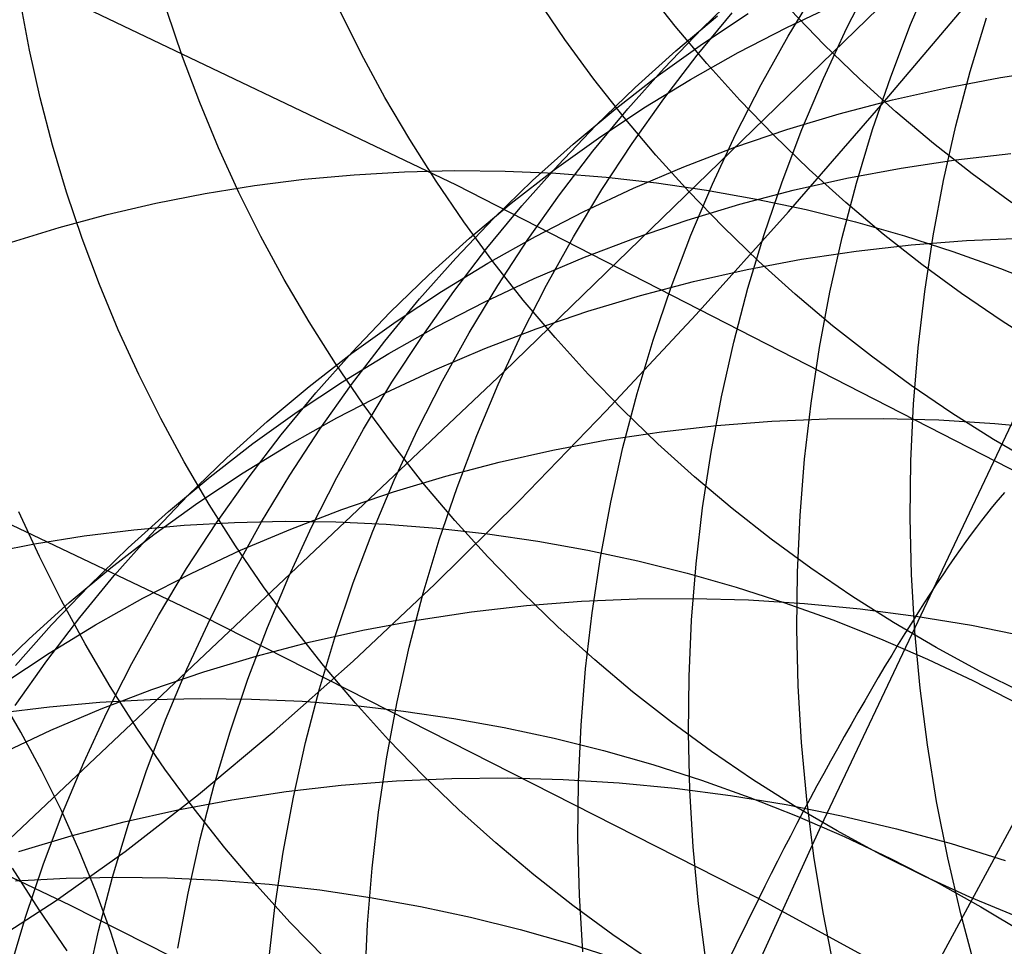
# Model space of a CAD drawing. Header units: millimetres. Extents: x 119 to 175.9, y -203.1 to -153.8.
# Tile 344 of 377: x 161.274 to 161.992, y -158.417 to -157.742. Entities that reach past the tile are written whole.
import ezdxf

# ---------------------------------------------------------------- set-up
doc = ezdxf.new("R2010")
doc.units = ezdxf.units.MM
doc.header["$MEASUREMENT"] = 0
doc.layers.add('Layer 01', color=5, linetype='Continuous', true_color=0x0000ff)
doc.layers.add('Livello 03', color=5, linetype='Continuous', true_color=0x0000ff)

msp = doc.modelspace()

# ---------------------------------------------------------------- linework, layer by layer
at = {"layer": 'Layer 01'}
for p, q in [((161.62754, -157.99859, 54.1939), (162.19392, -157.44885, 56.56758)), ((161.87772, -157.74793, 55.13442), (161.89613, -157.71189, 55.12158)), ((161.92409, -157.74541, 55.49044), (161.93992, -157.70799, 55.47805)), ((161.75253, -157.74655, 12.07929), (161.73043, -157.71846, 12.0824)), ((161.77206, -157.74826, 53.76696), (161.80071, -157.72045, 53.75279)), ((161.83475, -157.75381, 54.77776), (161.85563, -157.71932, 54.76451)), ((161.67208, -157.75632, 12.42187), (161.65195, -157.72679, 12.42552)), ((161.28158, -157.76417, 14.40489), (161.27501, -157.72919, 14.41162)), ((161.39322, -157.76888, 13.75575), (161.38186, -157.73508, 13.76152)), ((161.52383, -157.76705, 13.09462), (161.50793, -157.73508, 13.09935)), ((161.83381, -157.74763, 52.78366), (161.86994, -157.73067, 52.76966)), ((161.86116, -157.76024, 11.73545), (161.83631, -157.73453, 11.73776)), ((161.75285, -157.76459, 53.44454), (161.78342, -157.73901, 53.43024)), ((161.76856, -157.76769, 54.10275), (161.79405, -157.73681, 54.08884)), ((161.77237, -157.75944, 53.12134), (161.80555, -157.73741, 53.10704)), ((161.96762, -157.77963, 55.88066), (161.97943, -157.74052, 55.86896)), ((161.74444, -157.77711, 53.7811), (161.77206, -157.74826, 53.76696)), ((161.77558, -157.7739, 12.07643), (161.75253, -157.74655, 12.07929)), ((161.79836, -157.76588, 52.79778), (161.83381, -157.74763, 52.78366)), ((161.86061, -157.78466, 55.1471), (161.87772, -157.74793, 55.13442)), ((161.90959, -157.78343, 55.50265), (161.92409, -157.74541, 55.49044)), ((161.69322, -157.78517, 12.41846), (161.67208, -157.75632, 12.42187)), ((161.81512, -157.78907, 54.79087), (161.83475, -157.75381, 54.77776)), ((161.28938, -157.79894, 14.39835), (161.28158, -157.76417, 14.40489)), ((161.72325, -157.79127, 53.45886), (161.75285, -157.76459, 53.44454)), ((161.74003, -157.78267, 53.13569), (161.77237, -157.75944, 53.12134)), ((161.88687, -157.78509, 11.7334), (161.86116, -157.76024, 11.73545)), ((161.40576, -157.8023, 13.7502), (161.39322, -157.76888, 13.75575)), ((161.54085, -157.79849, 13.09012), (161.52383, -157.76705, 13.09462)), ((161.7442, -157.79951, 54.11658), (161.76856, -157.76769, 54.10275)), ((161.76364, -157.7854, 52.81202), (161.79836, -157.76588, 52.79778)), ((161.71789, -157.80697, 53.7952), (161.74444, -157.77711, 53.7811)), ((161.79956, -157.80045, 12.07383), (161.77558, -157.7739, 12.07643)), ((161.98977, -157.78406, 52.13506), (162.02969, -157.77808, 52.12255)), ((161.71535, -157.81329, 12.4153), (161.69322, -157.78517, 12.41846)), ((161.70858, -157.80706, 53.15009), (161.74003, -157.78267, 53.13569)), ((161.72969, -157.80617, 52.82635), (161.76364, -157.7854, 52.81202)), ((161.84482, -157.82203, 55.15962), (161.86061, -157.78466, 55.1471)), ((161.91343, -157.80907, 11.7316), (161.88687, -157.78509, 11.7334)), ((161.89645, -157.82199, 55.51466), (161.90959, -157.78343, 55.50265)), ((161.95018, -157.79145, 52.14782), (161.98977, -157.78406, 52.13506)), ((161.9572, -157.8192, 55.89214), (161.96762, -157.77963, 55.88066)), ((161.69465, -157.81903, 53.47316), (161.72325, -157.79127, 53.45886)), ((161.79676, -157.82506, 54.80385), (161.81512, -157.78907, 54.79087)), ((161.91095, -157.80025, 52.16083), (161.95018, -157.79145, 52.14782)), ((161.29839, -157.83344, 14.392), (161.28938, -157.79894, 14.39835)), ((161.55894, -157.82935, 13.08585), (161.54085, -157.79849, 13.09012)), ((161.72101, -157.83222, 54.13033), (161.7442, -157.79951, 54.11658)), ((161.82444, -157.82619, 12.07148), (161.79956, -157.80045, 12.07383)), ((161.87213, -157.81043, 52.17407), (161.91095, -157.80025, 52.16083)), ((161.41946, -157.8353, 13.74486), (161.40576, -157.8023, 13.7502)), ((161.67807, -157.8326, 53.16452), (161.70858, -157.80706, 53.15009)), ((161.69245, -157.8378, 53.80925), (161.71789, -157.80697, 53.7952)), ((161.69655, -157.82816, 52.84076), (161.72969, -157.80617, 52.82635)), ((161.73844, -157.84067, 12.41239), (161.71535, -157.81329, 12.4153)), ((161.83378, -157.82198, 52.18752), (161.87213, -157.81043, 52.17407)), ((161.9408, -157.83214, 11.73007), (161.91343, -157.80907, 11.7316)), ((161.66709, -157.84783, 53.48744), (161.69465, -157.81903, 53.47316)), ((161.79594, -157.8349, 52.20117), (161.83378, -157.82198, 52.18752)), ((161.83036, -157.86, 55.17194), (161.84482, -157.82203, 55.15962)), ((161.88468, -157.86106, 55.52647), (161.89645, -157.82199, 55.51466)), ((161.94818, -157.85918, 55.90338), (161.9572, -157.8192, 55.89214)), ((161.5781, -157.85959, 13.08183), (161.55894, -157.82935, 13.08585)), ((161.66426, -157.85135, 52.85522), (161.69655, -157.82816, 52.84076)), ((161.77969, -157.86173, 54.81666), (161.79676, -157.82506, 54.80385)), ((161.8502, -157.85107, 12.06938), (161.82444, -157.82619, 12.07148)), ((161.30861, -157.86764, 14.38585), (161.29839, -157.83344, 14.392)), ((161.4343, -157.86784, 13.73975), (161.41946, -157.8353, 13.74486)), ((161.64851, -157.85924, 53.17895), (161.67807, -157.8326, 53.16452)), ((161.69901, -157.86578, 54.14397), (161.72101, -157.83222, 54.13033)), ((161.75864, -157.84916, 52.215), (161.79594, -157.8349, 52.20117)), ((161.96894, -157.85428, 11.7288), (161.9408, -157.83214, 11.73007)), ((161.66814, -157.86956, 53.82322), (161.69245, -157.8378, 53.80925)), ((161.76246, -157.86725, 12.40973), (161.73844, -157.84067, 12.41239)), ((161.95707, -157.84411, 51.85953), (161.99723, -157.83955, 51.84728)), ((161.64059, -157.87764, 53.50167), (161.66709, -157.84783, 53.48744)), ((161.72195, -157.86476, 52.22899), (161.75864, -157.84916, 52.215)), ((162.25857, -157.84673, 11.03245), (161.8253, -158.64917, 14.91901)), ((161.87761, -157.85747, 51.88484), (161.91718, -157.85008, 51.87205)), ((161.91718, -157.85008, 51.87205), (161.95707, -157.84411, 51.85953)), ((161.48197, -157.85826, 20.14792), (161.51845, -157.85491, 20.15383)), ((161.51845, -157.85491, 20.15383), (161.55507, -157.85279, 20.15941)), ((161.55507, -157.85279, 20.15941), (161.5918, -157.85191, 20.16466)), ((161.5918, -157.85191, 20.16466), (161.62858, -157.85227, 20.16956)), ((161.62858, -157.85227, 20.16956), (161.66538, -157.85387, 20.17412)), ((161.63286, -157.8757, 52.86973), (161.66426, -157.85135, 52.85522)), ((161.66538, -157.85387, 20.17412), (161.70214, -157.85671, 20.17832)), ((161.70214, -157.85671, 20.17832), (161.73882, -157.86079, 20.18216)), ((161.83841, -157.86625, 51.89787), (161.87761, -157.85747, 51.88484)), ((161.8768, -157.87508, 12.06755), (161.8502, -157.85107, 12.06938)), ((161.99783, -157.87545, 11.72779), (161.96894, -157.85428, 11.7288)), ((161.40962, -157.86866, 20.13513), (161.44568, -157.86285, 20.14168)), ((161.44568, -157.86285, 20.14168), (161.48197, -157.85826, 20.14792)), ((161.5983, -157.88918, 13.07805), (161.5781, -157.85959, 13.08183)), ((161.61996, -157.88695, 53.19337), (161.64851, -157.85924, 53.17895)), ((161.6859, -157.88166, 52.24313), (161.72195, -157.86476, 52.22899)), ((161.73882, -157.86079, 20.18216), (161.77538, -157.86609, 20.18563)), ((161.76394, -157.89905, 54.82929), (161.77969, -157.86173, 54.81666)), ((161.81725, -157.89852, 55.18406), (161.83036, -157.86, 55.17194)), ((161.87428, -157.90059, 55.53804), (161.88468, -157.86106, 55.52647)), ((161.94056, -157.89952, 55.91438), (161.94818, -157.85918, 55.90338)), ((161.32002, -157.90151, 14.37992), (161.30861, -157.86764, 14.38585)), ((161.37383, -157.8757, 20.12827), (161.40962, -157.86866, 20.13513)), ((161.45026, -157.89988, 13.73487), (161.4343, -157.86784, 13.73975)), ((161.645, -157.90223, 53.83709), (161.66814, -157.86956, 53.82322)), ((161.67822, -157.90017, 54.15749), (161.69901, -157.86578, 54.14397)), ((161.78738, -157.89301, 12.40734), (161.76246, -157.86725, 12.40973)), ((161.77538, -157.86609, 20.18563), (161.81178, -157.87262, 20.18874)), ((161.79963, -157.87641, 51.91114), (161.83841, -157.86625, 51.89787)), ((161.33837, -157.88394, 20.12111), (161.37383, -157.8757, 20.12827)), ((161.60239, -157.90119, 52.88426), (161.63286, -157.8757, 52.86973)), ((161.6152, -157.90842, 53.51584), (161.64059, -157.87764, 53.50167)), ((161.76131, -157.88795, 51.92462), (161.79963, -157.87641, 51.91114)), ((161.81178, -157.87262, 20.18874), (161.84797, -157.88036, 20.19147)), ((161.90421, -157.89818, 12.06598), (161.8768, -157.87508, 12.06755)), ((161.30326, -157.89339, 20.11366), (161.33837, -157.88394, 20.12111)), ((161.65053, -157.89986, 52.2574), (161.6859, -157.88166, 52.24313)), ((161.84797, -157.88036, 20.19147), (161.88391, -157.88931, 20.19383)), ((161.26856, -157.90403, 20.10593), (161.30326, -157.89339, 20.11366)), ((161.59245, -157.91571, 53.20777), (161.61996, -157.88695, 53.19337)), ((161.61951, -157.91809, 13.07452), (161.5983, -157.88918, 13.07805)), ((161.72349, -157.90085, 51.9383), (161.76131, -157.88795, 51.92462)), ((161.81318, -157.91793, 12.4052), (161.78738, -157.89301, 12.40734)), ((161.88391, -157.88931, 20.19383), (161.91955, -157.89945, 20.19581)), ((161.46734, -157.93137, 13.73023), (161.45026, -157.89988, 13.73487)), ((161.57289, -157.92779, 52.8988), (161.60239, -157.90119, 52.88426)), ((161.61589, -157.91932, 52.27179), (161.65053, -157.89986, 52.2574)), ((161.65868, -157.93533, 54.17087), (161.67822, -157.90017, 54.15749)), ((161.68623, -157.9151, 51.95216), (161.72349, -157.90085, 51.9383)), ((161.74951, -157.93697, 54.84173), (161.76394, -157.89905, 54.82929)), ((161.8055, -157.93754, 55.19597), (161.81725, -157.89852, 55.18406)), ((161.86529, -157.94052, 55.54938), (161.87428, -157.90059, 55.53804)), ((161.93239, -157.92034, 12.06468), (161.90421, -157.89818, 12.06598)), ((161.91955, -157.89945, 20.19581), (161.95485, -157.91078, 20.19741)), ((161.93437, -157.94017, 55.92512), (161.94056, -157.89952, 55.91438)), ((161.96491, -157.90292, 51.57231), (162.00545, -157.9012, 51.56068)), ((161.3326, -157.93498, 14.37419), (161.32002, -157.90151, 14.37992)), ((161.59094, -157.94014, 53.52994), (161.6152, -157.90842, 53.51584)), ((161.62304, -157.93574, 53.85086), (161.645, -157.90223, 53.83709)), ((161.88441, -157.91063, 51.59649), (161.92455, -157.90607, 51.58426)), ((161.92455, -157.90607, 51.58426), (161.96491, -157.90292, 51.57231)), ((161.64957, -157.93068, 51.96618), (161.68623, -157.9151, 51.95216)), ((161.84455, -157.9166, 51.60901), (161.88441, -157.91063, 51.59649)), ((161.95485, -157.91078, 20.19741), (161.98977, -157.92327, 20.19863)), ((161.566, -157.94547, 53.22212), (161.59245, -157.91571, 53.20777)), ((161.58202, -157.94002, 52.28627), (161.61589, -157.91932, 52.27179)), ((161.64171, -157.94627, 13.07125), (161.61951, -157.91809, 13.07452)), ((161.80501, -157.92397, 51.62179), (161.84455, -157.9166, 51.60901)), ((161.83982, -157.94196, 12.40334), (161.81318, -157.91793, 12.4052)), ((161.96132, -157.94153, 12.06365), (161.93239, -157.92034, 12.06468)), ((161.54439, -157.95546, 52.91333), (161.57289, -157.92779, 52.8988)), ((161.76583, -157.93275, 51.63483), (161.80501, -157.92397, 51.62179)), ((161.98977, -157.92327, 20.19863), (162.02427, -157.93692, 20.19946)), ((161.34635, -157.96804, 14.36869), (161.3326, -157.93498, 14.37419)), ((161.48549, -157.96229, 13.72582), (161.46734, -157.93137, 13.73023)), ((161.6023, -157.97008, 53.8645), (161.62304, -157.93574, 53.85086)), ((161.61355, -157.94756, 51.98036), (161.64957, -157.93068, 51.96618)), ((161.6404, -157.97122, 54.18409), (161.65868, -157.93533, 54.17087)), ((161.72707, -157.94291, 51.64809), (161.76583, -157.93275, 51.63483)), ((161.73644, -157.97545, 54.85397), (161.74951, -157.93697, 54.84173)), ((161.54897, -157.96195, 52.30082), (161.58202, -157.94002, 52.28627)), ((161.56784, -157.97275, 53.54394), (161.59094, -157.94014, 53.52994)), ((161.68877, -157.95444, 51.66157), (161.72707, -157.94291, 51.64809)), ((161.79514, -157.97702, 55.20764), (161.8055, -157.93754, 55.19597)), ((161.86727, -157.96508, 12.40173), (161.83982, -157.94196, 12.40334)), ((161.8577, -157.98082, 55.56047), (161.86529, -157.94052, 55.54938)), ((162.04135, -157.94417, 20.19973), (161.85871, -158.3299, 21.52142)), ((161.9296, -157.98108, 55.93559), (161.93437, -157.94017, 55.92512)), ((161.99095, -157.96174, 12.06288), (161.96132, -157.94153, 12.06365)), ((161.54065, -157.97621, 53.2364), (161.566, -157.94547, 53.22212)), ((161.57821, -157.96573, 51.99467), (161.61355, -157.94756, 51.98036)), ((161.66487, -157.9737, 13.06824), (161.64171, -157.94627, 13.07125)), ((161.51692, -157.98418, 52.92783), (161.54439, -157.95546, 52.91333)), ((161.65098, -157.96733, 51.67525), (161.68877, -157.95444, 51.66157)), ((161.50472, -157.99259, 13.72167), (161.48549, -157.96229, 13.72582)), ((161.51676, -157.98507, 52.31544), (161.54897, -157.96195, 52.30082)), ((161.54361, -157.98517, 52.00909), (161.57821, -157.96573, 51.99467)), ((161.89549, -157.98727, 12.4004), (161.86727, -157.96508, 12.40173)), ((162.02126, -157.98093, 12.06238), (161.99095, -157.96174, 12.06288)), ((161.36125, -158.00064, 14.36342), (161.34635, -157.96804, 14.36869)), ((161.54593, -158.00622, 53.55783), (161.56784, -157.97275, 53.54394)), ((161.5828, -158.00519, 53.878), (161.6023, -157.97008, 53.8645)), ((161.61374, -157.98156, 51.68912), (161.65098, -157.96733, 51.67525)), ((161.62342, -158.0078, 54.19715), (161.6404, -157.97122, 54.18409)), ((161.51644, -158.00788, 53.25061), (161.54065, -157.97621, 53.2364)), ((161.68896, -158.00034, 13.06549), (161.66487, -157.9737, 13.06824)), ((161.72473, -158.01442, 54.86598), (161.73644, -157.97545, 54.85397)), ((161.78618, -158.01692, 55.21907), (161.79514, -157.97702, 55.20764)), ((161.48544, -158.00935, 52.3301), (161.51676, -157.98507, 52.31544)), ((161.49051, -158.0139, 52.94228), (161.51692, -157.98418, 52.92783)), ((161.50977, -158.00586, 52.02361), (161.54361, -157.98517, 52.00909)), ((161.57711, -157.99713, 51.70315), (161.61374, -157.98156, 51.68912)), ((161.85153, -158.02143, 55.57129), (161.8577, -157.98082, 55.56047)), ((161.92446, -158.00849, 12.39934), (161.89549, -157.98727, 12.4004)), ((161.92626, -158.02221, 55.94578), (161.9296, -157.98108, 55.93559)), ((161.52498, -158.02224, 13.71777), (161.50472, -157.99259, 13.72167)), ((160.36643, -159.18999, 49.50328), (161.62754, -157.99859, 54.1939)), ((161.37728, -158.03273, 14.35839), (161.36125, -158.00064, 14.36342)), ((161.54111, -158.014, 51.71734), (161.57711, -157.99713, 51.70315)), ((161.71397, -158.02616, 13.063), (161.68896, -158.00034, 13.06549)), ((161.47674, -158.02776, 52.0382), (161.50977, -158.00586, 52.02361)), ((161.49338, -158.04044, 53.26472), (161.51644, -158.00788, 53.25061)), ((161.52524, -158.04051, 53.57159), (161.54593, -158.00622, 53.55783)), ((161.56457, -158.04103, 53.89134), (161.5828, -158.00519, 53.878)), ((161.60774, -158.04502, 54.21001), (161.62342, -158.0078, 54.19715)), ((161.95414, -158.02872, 12.39855), (161.92446, -158.00849, 12.39934)), ((161.45505, -158.03478, 52.34479), (161.48544, -158.00935, 52.3301)), ((161.46521, -158.04459, 52.95667), (161.49051, -158.0139, 52.94228)), ((161.5058, -158.03215, 51.73166), (161.54111, -158.014, 51.71734)), ((161.7144, -158.05386, 54.87775), (161.72473, -158.01442, 54.86598)), ((161.54626, -158.0512, 13.71412), (161.52498, -158.02224, 13.71777)), ((161.77861, -158.05717, 55.23024), (161.78618, -158.01692, 55.21907)), ((161.84678, -158.0623, 55.58183), (161.85153, -158.02143, 55.57129)), ((161.92436, -158.0635, 55.95566), (161.92626, -158.02221, 55.94578)), ((161.44457, -158.05085, 52.05286), (161.47674, -158.02776, 52.0382)), ((161.73984, -158.05113, 13.06079), (161.71397, -158.02616, 13.063)), ((161.98449, -158.04794, 12.39803), (161.95414, -158.02872, 12.39855)), ((161.39441, -158.06428, 14.3536), (161.37728, -158.03273, 14.35839)), ((161.42563, -158.0613, 52.35948), (161.45505, -158.03478, 52.34479)), ((161.47122, -158.05158, 51.74609), (161.5058, -158.03215, 51.73166)), ((161.78257, -158.03778, 51.06905), (161.82289, -158.03463, 51.05715)), ((161.82289, -158.03463, 51.05715), (161.86339, -158.03291, 51.04556)), ((161.86339, -158.03291, 51.04556), (161.90402, -158.0326, 51.0343)), ((161.90402, -158.0326, 51.0343), (161.94472, -158.03371, 51.02339)), ((161.94472, -158.03371, 51.02339), (161.98546, -158.03625, 51.01282)), ((161.98546, -158.03625, 51.01282), (162.02618, -158.0402, 51.00262)), ((161.44104, -158.07622, 52.97098), (161.46521, -158.04459, 52.95667)), ((161.47151, -158.07387, 53.27872), (161.49338, -158.04044, 53.26472)), ((161.50578, -158.07557, 53.5852), (161.52524, -158.04051, 53.57159)), ((161.54762, -158.07756, 53.90451), (161.56457, -158.04103, 53.89134)), ((161.70264, -158.04831, 51.09373), (161.74247, -158.04234, 51.08125)), ((161.74247, -158.04234, 51.08125), (161.78257, -158.03778, 51.06905)), ((161.41328, -158.07511, 52.06757), (161.44457, -158.05085, 52.05286)), ((161.43741, -158.07224, 51.76063), (161.47122, -158.05158, 51.74609)), ((161.56854, -158.07944, 13.71073), (161.54626, -158.0512, 13.71412)), ((161.5934, -158.08284, 54.22268), (161.60774, -158.04502, 54.21001)), ((161.66314, -158.05569, 51.10648), (161.70264, -158.04831, 51.09373)), ((161.76656, -158.07521, 13.05884), (161.73984, -158.05113, 13.06079)), ((162.01548, -158.06612, 12.39778), (161.98449, -158.04794, 12.39803)), ((161.624, -158.06445, 51.11948), (161.66314, -158.05569, 51.10648)), ((161.70547, -158.09371, 54.88928), (161.7144, -158.05386, 54.87775)), ((161.77247, -158.09774, 55.24114), (161.77861, -158.05717, 55.23024)), ((161.41263, -158.09525, 14.34906), (161.39441, -158.06428, 14.3536)), ((161.3972, -158.0889, 52.37417), (161.42563, -158.0613, 52.35948)), ((161.58528, -158.0746, 51.13272), (161.624, -158.06445, 51.11948)), ((161.84347, -158.10339, 55.59208), (161.84678, -158.0623, 55.58183)), ((161.9239, -158.1049, 55.96524), (161.92436, -158.0635, 55.95566)), ((161.40441, -158.09413, 51.77525), (161.43741, -158.07224, 51.76063)), ((161.38293, -158.10051, 52.0823), (161.41328, -158.07511, 52.06757)), ((161.41802, -158.10874, 52.98519), (161.44104, -158.07622, 52.97098)), ((161.45086, -158.10811, 53.29259), (161.47151, -158.07387, 53.27872)), ((161.48759, -158.11136, 53.59866), (161.50578, -158.07557, 53.5852)), ((161.53199, -158.11474, 53.91749), (161.54762, -158.07756, 53.90451)), ((161.54703, -158.08612, 51.14619), (161.58528, -158.0746, 51.13272)), ((161.59177, -158.10693, 13.70762), (161.56854, -158.07944, 13.71073)), ((161.7941, -158.09838, 13.05717), (161.76656, -158.07521, 13.05884)), ((161.50928, -158.099, 51.15986), (161.54703, -158.08612, 51.14619)), ((161.58039, -158.12122, 54.23513), (161.5934, -158.08284, 54.22268)), ((161.36981, -158.11754, 52.38882), (161.3972, -158.0889, 52.37417)), ((161.37226, -158.1172, 51.78993), (161.40441, -158.09413, 51.77525)), ((161.69793, -158.13393, 54.90054), (161.70547, -158.09371, 54.88928)), ((161.28891, -158.13327, 14.97001), (161.27396, -158.10062, 14.97544)), ((161.35353, -158.12701, 52.09704), (161.38293, -158.10051, 52.0823)), ((161.43192, -158.12561, 14.34476), (161.41263, -158.09525, 14.34906)), ((161.47209, -158.11322, 51.17371), (161.50928, -158.099, 51.15986)), ((161.76774, -158.13858, 55.25175), (161.77247, -158.09774, 55.24114)), ((161.82241, -158.12062, 13.05578), (161.7941, -158.09838, 13.05717)), ((161.39439, -158.11047, 21.04483), (161.43114, -158.10841, 21.05066)), ((161.3962, -158.14212, 52.99929), (161.41802, -158.10874, 52.98519)), ((161.43114, -158.10841, 21.05066), (161.46799, -158.10759, 21.05613)), ((161.43145, -158.14312, 53.30631), (161.45086, -158.10811, 53.29259)), ((161.46799, -158.10759, 21.05613), (161.5049, -158.108, 21.06124)), ((161.5049, -158.108, 21.06124), (161.54182, -158.10966, 21.06597)), ((161.61594, -158.13362, 13.70476), (161.59177, -158.10693, 13.70762)), ((161.84158, -158.14465, 55.60202), (161.84347, -158.10339, 55.59208)), ((161.92487, -158.14637, 55.97449), (161.9239, -158.1049, 55.96524)), ((161.32139, -158.1183, 21.03212), (161.35779, -158.11377, 21.03865)), ((161.35779, -158.11377, 21.03865), (161.39439, -158.11047, 21.04483)), ((161.4355, -158.12876, 51.18774), (161.47209, -158.11322, 51.17371)), ((161.47069, -158.14785, 53.61194), (161.48759, -158.11136, 53.59866)), ((161.51768, -158.15252, 53.93026), (161.53199, -158.11474, 53.91749)), ((161.54182, -158.10966, 21.06597), (161.57872, -158.11255, 21.07033)), ((161.57872, -158.11255, 21.07033), (161.61554, -158.11668, 21.07431)), ((161.28522, -158.12405, 21.02526), (161.32139, -158.1183, 21.03212)), ((161.341, -158.14144, 51.80465), (161.37226, -158.1172, 51.78993)), ((161.34348, -158.14719, 52.40343), (161.36981, -158.11754, 52.38882)), ((161.56875, -158.16011, 54.24734), (161.58039, -158.12122, 54.23513)), ((161.61554, -158.11668, 21.07431), (161.65224, -158.12203, 21.0779)), ((161.65224, -158.12203, 21.0779), (161.68878, -158.12861, 21.08109)), ((161.85146, -158.14189, 13.05466), (161.82241, -158.12062, 13.05578)), ((161.24932, -158.13103, 21.01807), (161.28522, -158.12405, 21.02526)), ((161.32513, -158.15458, 52.11177), (161.35353, -158.12701, 52.09704)), ((161.39955, -158.1456, 51.20193), (161.4355, -158.12876, 51.18774)), ((161.45225, -158.15532, 14.34073), (161.43192, -158.12561, 14.34476)), ((161.68878, -158.12861, 21.08109), (161.72511, -158.1364, 21.0839)), ((161.30499, -158.16542, 14.96481), (161.28891, -158.13327, 14.97001)), ((161.64102, -158.15949, 13.70219), (161.61594, -158.13362, 13.70476)), ((161.69181, -158.17445, 54.91152), (161.69793, -158.13393, 54.90054)), ((161.72511, -158.1364, 21.0839), (161.76119, -158.14539, 21.0863)), ((161.31067, -158.16681, 51.81941), (161.341, -158.14144, 51.80465)), ((161.37558, -158.17632, 53.01326), (161.3962, -158.14212, 52.99929)), ((161.41329, -158.17887, 53.31987), (161.43145, -158.14312, 53.30631)), ((161.76444, -158.17963, 55.26207), (161.76774, -158.13858, 55.25175)), ((161.84113, -158.18602, 55.61165), (161.84158, -158.14465, 55.60202)), ((161.88123, -158.16217, 13.05382), (161.85146, -158.14189, 13.05466)), ((161.31825, -158.17781, 52.41798), (161.34348, -158.14719, 52.40343)), ((161.36428, -158.16374, 51.21625), (161.39955, -158.1456, 51.20193)), ((161.45509, -158.18498, 53.62502), (161.47069, -158.14785, 53.61194)), ((161.50471, -158.19085, 53.94281), (161.51768, -158.15252, 53.93026)), ((161.76119, -158.14539, 21.0863), (161.79698, -158.15558, 21.0883)), ((161.92729, -158.18785, 55.98342), (161.92487, -158.14637, 55.97449)), ((161.29777, -158.18319, 52.12648), (161.32513, -158.15458, 52.11177)), ((161.47361, -158.18433, 14.33696), (161.45225, -158.15532, 14.34073)), ((161.66698, -158.18451, 13.69988), (161.64102, -158.15949, 13.70219)), ((161.79698, -158.15558, 21.0883), (161.83243, -158.16695, 21.0899)), ((161.2813, -158.19329, 51.83417), (161.31067, -158.16681, 51.81941)), ((161.32219, -158.19702, 14.95987), (161.30499, -158.16542, 14.96481)), ((161.32975, -158.18313, 51.2307), (161.36428, -158.16374, 51.21625)), ((161.55849, -158.19946, 54.25931), (161.56875, -158.16011, 54.24734)), ((161.64397, -158.16904, 50.56339), (161.68426, -158.16588, 50.55155)), ((161.68426, -158.16588, 50.55155), (161.72473, -158.16414, 50.54004)), ((161.72473, -158.16414, 50.54004), (161.76533, -158.16382, 50.52886)), ((161.76533, -158.16382, 50.52886), (161.80601, -158.16491, 50.51802)), ((161.80601, -158.16491, 50.51802), (161.84671, -158.16743, 50.50754)), ((161.91167, -158.18143, 13.05326), (161.88123, -158.16217, 13.05382)), ((161.56411, -158.17958, 50.58795), (161.6039, -158.17361, 50.57552)), ((161.6039, -158.17361, 50.57552), (161.64397, -158.16904, 50.56339)), ((161.83243, -158.16695, 21.0899), (161.8675, -158.17949, 21.09109)), ((161.84671, -158.16743, 50.50754), (161.88741, -158.17135, 50.49743)), ((161.88741, -158.17135, 50.49743), (161.92803, -158.17669, 50.4877)), ((161.29415, -158.20936, 52.43245), (161.31825, -158.17781, 52.41798)), ((161.35621, -158.21129, 53.02708), (161.37558, -158.17632, 53.01326)), ((161.39643, -158.21531, 53.33324), (161.41329, -158.17887, 53.31987)), ((161.52465, -158.18696, 50.60065), (161.56411, -158.17958, 50.58795)), ((161.68711, -158.21525, 54.92221), (161.69181, -158.17445, 54.91152)), ((161.76257, -158.22085, 55.27207), (161.76444, -158.17963, 55.26207)), ((161.8675, -158.17949, 21.09109), (161.90215, -158.19318, 21.09187)), ((161.92803, -158.17669, 50.4877), (161.96854, -158.18343, 50.47837)), ((161.27148, -158.2128, 52.14114), (161.29777, -158.18319, 52.12648)), ((161.29598, -158.20377, 51.24525), (161.32975, -158.18313, 51.2307)), ((161.44081, -158.22271, 53.6379), (161.45509, -158.18498, 53.62502)), ((161.49595, -158.21263, 14.33346), (161.47361, -158.18433, 14.33696)), ((161.48555, -158.19572, 50.61361), (161.52465, -158.18696, 50.60065)), ((161.69378, -158.20865, 13.69786), (161.66698, -158.18451, 13.69988)), ((161.84212, -158.22745, 55.62095), (161.84113, -158.18602, 55.61165)), ((161.94274, -158.19965, 13.05298), (161.91167, -158.18143, 13.05326)), ((161.93113, -158.2293, 55.992), (161.92729, -158.18785, 55.98342)), ((161.96854, -158.18343, 50.47837), (162.00888, -158.19156, 50.46944)), ((161.25293, -158.22083, 51.84893), (161.2813, -158.19329, 51.83417)), ((161.4931, -158.22969, 53.95512), (161.50471, -158.19085, 53.94281)), ((161.90215, -158.19318, 21.09187), (161.93633, -158.20801, 21.09225)), ((161.34048, -158.22805, 14.95518), (161.32219, -158.19702, 14.95987)), ((161.44687, -158.20586, 50.62681), (161.48555, -158.19572, 50.61361)), ((161.54961, -158.23922, 54.27102), (161.55849, -158.19946, 54.25931)), ((161.97442, -158.21682, 13.05298), (161.94274, -158.19965, 13.05298)), ((161.26303, -158.22561, 51.25989), (161.29598, -158.20377, 51.24525)), ((161.27121, -158.2418, 52.44681), (161.29415, -158.20936, 52.43245)), ((161.40865, -158.21738, 50.64023), (161.44687, -158.20586, 50.62681)), ((161.7214, -158.23187, 13.69612), (161.69378, -158.20865, 13.69786)), ((161.93633, -158.20801, 21.09225), (161.97001, -158.22396, 21.09221)), ((161.33809, -158.24699, 53.04073), (161.35621, -158.21129, 53.02708)), ((161.38086, -158.2524, 53.34643), (161.39643, -158.21531, 53.33324)), ((161.51926, -158.24016, 14.33023), (161.49595, -158.21263, 14.33346)), ((161.68383, -158.25626, 54.93259), (161.68711, -158.21525, 54.92221)), ((162.00665, -158.2329, 13.05327), (161.97442, -158.21682, 13.05298)), ((161.37094, -158.23024, 50.65387), (161.40865, -158.21738, 50.64023)), ((161.42788, -158.26099, 53.65055), (161.44081, -158.22271, 53.6379)), ((161.76214, -158.26219, 55.28176), (161.76257, -158.22085, 55.27207)), ((161.97001, -158.22396, 21.09221), (162.00315, -158.241, 21.09177)), ((161.33379, -158.24444, 50.6677), (161.37094, -158.23024, 50.65387)), ((161.35983, -158.25846, 14.95075), (161.34048, -158.22805, 14.95518)), ((161.48287, -158.269, 53.96718), (161.4931, -158.22969, 53.95512)), ((161.84454, -158.2689, 55.62992), (161.84212, -158.22745, 55.62095)), ((161.93641, -158.27066, 56.00023), (161.93113, -158.2293, 55.992)), ((161.2754, -158.26142, 15.63001), (161.25909, -158.23363, 15.64144)), ((161.33283, -158.23954, 21.47342), (161.36964, -158.23751, 21.47938)), ((161.36964, -158.23751, 21.47938), (161.40654, -158.23672, 21.48497)), ((161.40654, -158.23672, 21.48497), (161.44351, -158.23717, 21.49018)), ((161.44351, -158.23717, 21.49018), (161.4805, -158.23885, 21.49501)), ((161.74979, -158.25415, 13.69466), (161.7214, -158.23187, 13.69612)), ((161.25972, -158.2473, 21.46041), (161.29618, -158.24281, 21.46709)), ((161.29618, -158.24281, 21.46709), (161.33283, -158.23954, 21.47342)), ((161.29724, -158.25997, 50.68172), (161.33379, -158.24444, 50.6677)), ((161.4805, -158.23885, 21.49501), (161.51746, -158.24177, 21.49945)), ((161.51746, -158.24177, 21.49945), (161.55434, -158.24593, 21.5035)), ((161.54351, -158.26691, 14.32728), (161.51926, -158.24016, 14.33023)), ((161.54213, -158.27935, 54.28245), (161.54961, -158.23922, 54.27102)), ((161.32126, -158.28339, 53.0542), (161.33809, -158.24699, 53.04073)), ((161.36663, -158.29008, 53.3594), (161.38086, -158.2524, 53.34643)), ((161.55434, -158.24593, 21.5035), (161.59111, -158.25131, 21.50715)), ((161.59111, -158.25131, 21.50715), (161.62772, -158.25791, 21.51039)), ((161.26133, -158.2768, 50.69589), (161.29724, -158.25997, 50.68172)), ((161.38023, -158.28822, 14.94659), (161.35983, -158.25846, 14.95075)), ((161.62772, -158.25791, 21.51039), (161.66412, -158.26573, 21.51323)), ((161.68198, -158.29744, 54.94266), (161.68383, -158.25626, 54.93259)), ((161.77893, -158.27547, 13.69348), (161.74979, -158.25415, 13.69466)), ((161.29067, -158.28972, 15.61837), (161.2754, -158.26142, 15.63001)), ((161.41631, -158.29979, 53.66296), (161.42788, -158.26099, 53.65055)), ((161.56867, -158.29283, 14.32461), (161.54351, -158.26691, 14.32728)), ((161.66412, -158.26573, 21.51323), (161.70027, -158.27474, 21.51565)), ((161.76313, -158.30359, 55.2911), (161.76214, -158.26219, 55.28176)), ((161.47402, -158.30871, 53.97898), (161.48287, -158.269, 53.96718)), ((161.84839, -158.31032, 55.63853), (161.84454, -158.2689, 55.62992)), ((161.94311, -158.31188, 56.00809), (161.93641, -158.27066, 56.00023)), ((161.53606, -158.31979, 54.2936), (161.54213, -158.27935, 54.28245)), ((161.70027, -158.27474, 21.51565), (161.73613, -158.28496, 21.51766)), ((161.80879, -158.29579, 13.69259), (161.77893, -158.27547, 13.69348)), ((161.30573, -158.32043, 53.06747), (161.32126, -158.28339, 53.0542)), ((161.40165, -158.31729, 14.94269), (161.38023, -158.28822, 14.94659)), ((161.73613, -158.28496, 21.51766), (161.77165, -158.29635, 21.51926)), ((161.30485, -158.31848, 15.60654), (161.29067, -158.28972, 15.61837)), ((161.35373, -158.32833, 53.37214), (161.36663, -158.29008, 53.3594)), ((161.5492, -158.29685, 50.05513), (161.58964, -158.29509, 50.04371)), ((161.5947, -158.3179, 14.32222), (161.56867, -158.29283, 14.32461)), ((161.58964, -158.29509, 50.04371), (161.63022, -158.29475, 50.03262)), ((161.63022, -158.29475, 50.03262), (161.67087, -158.29582, 50.02189)), ((161.67087, -158.29582, 50.02189), (161.71156, -158.2983, 50.01152)), ((161.83931, -158.3151, 13.69199), (161.80879, -158.29579, 13.69259)), ((161.4061, -158.33905, 53.67511), (161.41631, -158.29979, 53.66296)), ((161.4689, -158.3046, 50.07893), (161.50894, -158.30002, 50.06688)), ((161.50894, -158.30002, 50.06688), (161.5492, -158.29685, 50.05513)), ((161.68156, -158.33874, 54.9524), (161.68198, -158.29744, 54.94266)), ((161.71156, -158.2983, 50.01152), (161.75223, -158.30219, 50.00152)), ((161.75223, -158.30219, 50.00152), (161.79283, -158.3075, 49.99191)), ((161.77165, -158.29635, 21.51926), (161.8068, -158.30891, 21.52044)), ((161.42914, -158.31059, 50.09128), (161.4689, -158.3046, 50.07893)), ((161.46656, -158.3488, 53.9905), (161.47402, -158.30871, 53.97898)), ((161.76557, -158.34501, 55.30011), (161.76313, -158.30359, 55.2911)), ((161.79283, -158.3075, 49.99191), (161.83332, -158.3142, 49.9827)), ((161.8068, -158.30891, 21.52044), (161.84152, -158.32262, 21.5212)), ((161.85367, -158.35165, 55.64678), (161.84839, -158.31032, 55.63853)), ((161.3897, -158.31797, 50.1039), (161.42914, -158.31059, 50.09128)), ((161.42407, -158.34563, 14.93907), (161.40165, -158.31729, 14.94269)), ((161.83332, -158.3142, 49.9827), (161.87365, -158.32229, 49.97391)), ((161.87048, -158.33337, 13.69168), (161.83931, -158.3151, 13.69199)), ((161.95123, -158.35292, 56.01559), (161.94311, -158.31188, 56.00809)), ((161.29153, -158.35807, 53.08053), (161.30573, -158.32043, 53.06747)), ((161.31795, -158.34769, 15.59452), (161.30485, -158.31848, 15.60654)), ((161.35064, -158.32673, 50.1168), (161.3897, -158.31797, 50.1039)), ((161.5314, -158.36051, 54.30444), (161.53606, -158.31979, 54.2936)), ((161.62159, -158.34209, 14.32011), (161.5947, -158.3179, 14.32222)), ((161.84152, -158.32262, 21.5212), (161.87578, -158.33746, 21.52153)), ((161.87365, -158.32229, 49.97391), (161.91377, -158.33176, 49.96553)), ((161.31199, -158.33688, 50.12994), (161.35064, -158.32673, 50.1168)), ((161.34218, -158.36708, 53.38464), (161.35373, -158.32833, 53.37214)), ((161.85871, -158.3299, 21.52142), (161.67708, -158.72651, 22.75441)), ((161.91377, -158.33176, 49.96553), (161.95362, -158.34261, 49.95758)), ((161.27381, -158.34839, 50.14331), (161.31199, -158.33688, 50.12994)), ((161.39728, -158.37872, 53.687), (161.4061, -158.33905, 53.67511)), ((161.68257, -158.38011, 54.9618), (161.68156, -158.33874, 54.9524)), ((161.90224, -158.35057, 13.69165), (161.87048, -158.33337, 13.69168)), ((161.87578, -158.33746, 21.52153), (161.90953, -158.35343, 21.52145)), ((161.44746, -158.37322, 14.93573), (161.42407, -158.34563, 14.93907)), ((161.64928, -158.36536, 14.31829), (161.62159, -158.34209, 14.32011)), ((161.76943, -158.3864, 55.30875), (161.76557, -158.34501, 55.30011)), ((161.95362, -158.34261, 49.95758), (161.99317, -158.35481, 49.95007)), ((161.32995, -158.3773, 15.58234), (161.31795, -158.34769, 15.59452)), ((161.46052, -158.38921, 54.00172), (161.46656, -158.3488, 53.9905)), ((161.86038, -158.39285, 55.65466), (161.85367, -158.35165, 55.64678)), ((161.93457, -158.36669, 13.69192), (161.90224, -158.35057, 13.69165)), ((161.90953, -158.35343, 21.52145), (161.94274, -158.37049, 21.52095)), ((161.96075, -158.39372, 56.0227), (161.95123, -158.35292, 56.01559)), ((161.28856, -158.39097, 15.53939), (161.26914, -158.3605, 15.54396)), ((161.27866, -158.39627, 53.09336), (161.29153, -158.35807, 53.08053)), ((161.52816, -158.40144, 54.31497), (161.5314, -158.36051, 54.30444)), ((161.27141, -158.36982, 21.89213), (161.30826, -158.36782, 21.89822)), ((161.30826, -158.36782, 21.89822), (161.34523, -158.36706, 21.90394)), ((161.33201, -158.4063, 53.39688), (161.34218, -158.36708, 53.38464)), ((161.34523, -158.36706, 21.90394), (161.38226, -158.36754, 21.90926)), ((161.38226, -158.36754, 21.90926), (161.41931, -158.36926, 21.91418)), ((161.67776, -158.38769, 14.31677), (161.64928, -158.36536, 14.31829)), ((161.96742, -158.38171, 13.69247), (161.93457, -158.36669, 13.69192)), ((161.41931, -158.36926, 21.91418), (161.45633, -158.37221, 21.91871)), ((161.47178, -158.40002, 14.93267), (161.44746, -158.37322, 14.93573)), ((161.45633, -158.37221, 21.91871), (161.49327, -158.37639, 21.92283)), ((161.94274, -158.37049, 21.52095), (161.97536, -158.38863, 21.52002)), ((161.34082, -158.40728, 15.57001), (161.32995, -158.3773, 15.58234)), ((161.38986, -158.41877, 53.6986), (161.39728, -158.37872, 53.687)), ((161.49327, -158.37639, 21.92283), (161.53011, -158.3818, 21.92654)), ((161.53011, -158.3818, 21.92654), (161.56678, -158.38843, 21.92983)), ((161.68501, -158.4215, 54.97084), (161.68257, -158.38011, 54.9618)), ((162.00075, -158.39561, 13.69331), (161.96742, -158.38171, 13.69247)), ((161.45588, -158.42988, 54.01264), (161.46052, -158.38921, 54.00172)), ((161.56678, -158.38843, 21.92983), (161.60325, -158.39627, 21.9327)), ((161.70699, -158.40905, 14.31553), (161.67776, -158.38769, 14.31677)), ((161.77471, -158.4277, 55.31703), (161.76943, -158.3864, 55.30875)), ((161.97536, -158.38863, 21.52002), (162.00736, -158.40782, 21.51868)), ((161.26715, -158.43498, 53.10594), (161.27866, -158.39627, 53.09336)), ((161.30903, -158.42077, 15.53508), (161.28856, -158.39097, 15.53939)), ((161.60325, -158.39627, 21.9327), (161.63947, -158.40531, 21.93515)), ((161.86849, -158.43386, 55.66217), (161.86038, -158.39285, 55.65466)), ((161.97166, -158.43424, 56.02942), (161.96075, -158.39372, 56.0227)), ((161.49702, -158.42599, 14.9299), (161.47178, -158.40002, 14.93267)), ((161.52635, -158.44255, 54.32516), (161.52816, -158.40144, 54.31497)), ((161.32322, -158.44593, 53.40885), (161.33201, -158.4063, 53.39688)), ((161.35056, -158.43759, 15.55754), (161.34082, -158.40728, 15.57001)), ((161.63947, -158.40531, 21.93515), (161.6754, -158.41554, 21.93718)), ((161.73693, -158.42942, 14.31459), (161.70699, -158.40905, 14.31553)), ((161.6754, -158.41554, 21.93718), (161.71099, -158.42696, 21.93877))]:
    msp.add_line(p, q, dxfattribs=at)
at = {"layer": 'Livello 03'}
for p, q in [((161.17379, -157.66216, 57.33019), (161.59278, -157.86228, 57.27611)), ((161.90415, -157.80253, 63.43627), (161.9751, -157.71852, 63.68121)), ((161.835, -157.88201, 63.18889), (161.90415, -157.80253, 63.43627)), ((161.59278, -157.86228, 57.27611), (162.00587, -158.07387, 57.22079)), ((161.76767, -157.95691, 62.93923), (161.835, -157.88201, 63.18889)), ((161.70223, -158.02716, 62.68742), (161.76767, -157.95691, 62.93923)), ((160.99756, -157.98183, 57.11743), (161.40836, -158.17666, 57.06498)), ((161.63871, -158.0927, 62.43362), (161.70223, -158.02716, 62.68742)), ((161.99255, -158.08671, 57.17248), (161.98946, -158.09018, 57.16323)), ((161.57716, -158.15349, 62.17799), (161.63871, -158.0927, 62.43362)), ((161.98623, -158.09395, 57.15413), (161.98287, -158.09801, 57.14521)), ((161.98946, -158.09018, 57.16323), (161.98623, -158.09395, 57.15413)), ((161.98287, -158.09801, 57.14521), (161.97939, -158.10235, 57.13648)), ((161.97578, -158.10697, 57.12793), (161.97206, -158.11186, 57.1196)), ((161.97939, -158.10235, 57.13648), (161.97578, -158.10697, 57.12793)), ((161.97206, -158.11186, 57.1196), (161.96822, -158.11702, 57.11148)), ((161.96428, -158.12244, 57.10358), (161.96023, -158.12811, 57.09592)), ((161.96822, -158.11702, 57.11148), (161.96428, -158.12244, 57.10358)), ((161.96023, -158.12811, 57.09592), (161.95608, -158.13404, 57.0885)), ((161.95608, -158.13404, 57.0885), (161.95183, -158.1402, 57.08134)), ((161.95183, -158.1402, 57.08134), (161.9475, -158.14659, 57.07444)), ((161.9475, -158.14659, 57.07444), (161.94309, -158.15321, 57.0678)), ((161.51763, -158.20947, 61.92067), (161.57716, -158.15349, 62.17799)), ((161.94309, -158.15321, 57.0678), (161.9386, -158.16005, 57.06145)), ((161.9386, -158.16005, 57.06145), (161.93403, -158.16709, 57.05538)), ((161.93403, -158.16709, 57.05538), (161.9294, -158.17434, 57.04961)), ((161.40836, -158.17666, 57.06498), (161.81341, -158.38259, 57.01136)), ((161.9294, -158.17434, 57.04961), (161.92471, -158.18177, 57.04413)), ((161.92471, -158.18177, 57.04413), (161.91996, -158.18939, 57.03896)), ((161.91996, -158.18939, 57.03896), (161.91516, -158.19718, 57.03411)), ((160.90588, -158.19594, 57.17717), (161.3114, -158.38746, 57.12515)), ((161.91516, -158.19718, 57.03411), (161.91031, -158.20514, 57.02957)), ((161.46015, -158.26061, 61.66182), (161.51763, -158.20947, 61.92067)), ((161.91031, -158.20514, 57.02957), (161.90543, -158.21324, 57.02536)), ((161.90543, -158.21324, 57.02536), (161.90052, -158.2215, 57.02148)), ((161.90052, -158.2215, 57.02148), (161.89558, -158.22988, 57.01793)), ((161.89558, -158.22988, 57.01793), (161.89062, -158.23839, 57.01473)), ((161.89062, -158.23839, 57.01473), (161.88564, -158.24701, 57.01186)), ((161.88564, -158.24701, 57.01186), (161.88066, -158.25574, 57.00934)), ((161.88066, -158.25574, 57.00934), (161.87568, -158.26455, 57.00717)), ((161.40475, -158.30687, 61.4016), (161.46015, -158.26061, 61.66182)), ((161.87568, -158.26455, 57.00717), (161.87069, -158.27345, 57.00536)), ((161.87069, -158.27345, 57.00536), (161.86572, -158.28242, 57.00389)), ((161.86572, -158.28242, 57.00389), (161.86077, -158.29145, 57.00278)), ((161.86077, -158.29145, 57.00278), (161.85584, -158.30053, 57.00203)), ((161.85584, -158.30053, 57.00203), (161.85093, -158.30964, 57.00164)), ((161.35147, -158.34823, 61.14017), (161.40475, -158.30687, 61.4016)), ((161.85093, -158.30964, 57.00164), (161.84606, -158.31878, 57.00161)), ((161.84606, -158.31878, 57.00161), (161.84123, -158.32794, 57.00193)), ((161.84123, -158.32794, 57.00193), (161.83644, -158.3371, 57.00262)), ((161.83644, -158.3371, 57.00262), (161.83171, -158.34626, 57.00366)), ((161.83171, -158.34626, 57.00366), (161.82703, -158.35539, 57.00505)), ((161.30034, -158.38468, 60.8777), (161.35147, -158.34823, 61.14017)), ((161.82703, -158.35539, 57.00505), (161.82242, -158.3645, 57.00681)), ((161.82242, -158.3645, 57.00681), (161.81788, -158.37357, 57.00891)), ((161.81788, -158.37357, 57.00891), (161.81341, -158.38259, 57.01136)), ((161.25139, -158.41618, 60.61435), (161.30034, -158.38468, 60.8777)), ((161.3114, -158.38746, 57.12515), (161.71122, -158.58984, 57.07196)), ((161.81341, -158.38259, 57.01136), (161.71122, -158.58984, 57.07196)), ((161.81341, -158.38259, 57.01136), (162.21272, -158.59964, 56.95665))]:
    msp.add_line(p, q, dxfattribs=at)

doc.saveas('drawing.dxf')
